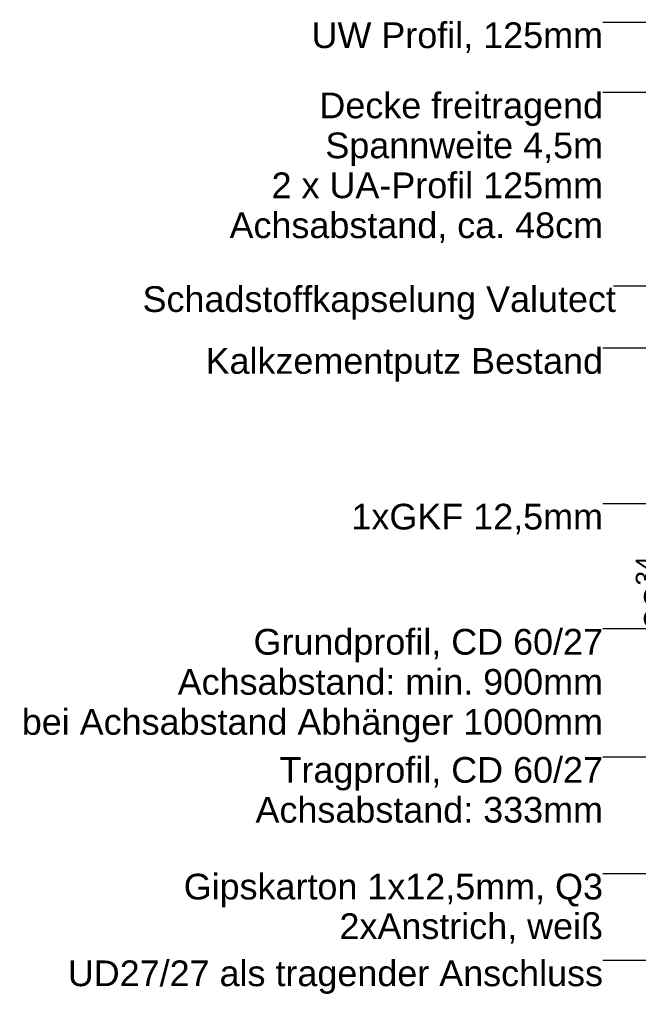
# Model space of a CAD drawing. Header units: metres. Extents: x -4 to 99, y -11 to 17.
# Tile 696 of 747: x 79.174 to 79.607, y -10.398 to -9.709. Entities that reach past the tile are written whole.
import ezdxf

# ---------------------------------------------------------------- set-up
doc = ezdxf.new("R2010")
doc.units = ezdxf.units.M
doc.header["$MEASUREMENT"] = 0
doc.layers.add('152 - Bemaßung_ Beschriftung.Ausbau', color=7, linetype='Continuous')
doc.styles.add('ERSTELLTER_STIL_2', font='txt')
doc.dimstyles.new('ERSTELLTER_STIL__15', dxfattribs={"dimtxt": 0.02, "dimasz": 0.01064, "dimexe": 0.18, "dimexo": 0.0625, "dimgap": 0, "dimtad": 1, "dimzin": 0, "dimdsep": 46, "dimtxsty": 'ERSTELLTER_STIL_2', "dimblk": 'ARROWHEAD_2', "dimblk1": 'ARROWHEAD_2', "dimblk2": 'ARROWHEAD_2', "dimcen": 0.09, "dimse1": 1, "dimse2": 1, "dimclrd": 7, "dimclre": 7, "dimclrt": 7, "dimazin": 0, "dimtfac": 1, "dimtdec": 4, "dimtmove": 0, "dimatfit": 3, "dimfxl": 1, "dimtolj": 1, "dimtzin": 0, "dimarcsym": 0})
doc.dimstyles.new('ERSTELLTER_STIL__5', dxfattribs={"dimtxt": 0.18, "dimasz": 0.00912, "dimexe": 0.18, "dimexo": 0.0625, "dimgap": 0, "dimtad": 0, "dimtih": 1, "dimtoh": 1, "dimdec": 4, "dimzin": 0, "dimdsep": 46, "dimcen": 0.09, "dimadec": 0, "dimazin": 0, "dimtfac": 1, "dimtdec": 4, "dimtmove": 0, "dimatfit": 3, "dimldrblk": 'ARROWHEAD_11', "dimfxl": 1, "dimtolj": 1, "dimtzin": 0, "dimarcsym": 0})

# ---------------------------------------------------------------- blocks, each defined once
blk = doc.blocks.new('*D663', base_point=(71.99356, -19.65429))
at = {"layer": '152 - Bemaßung_ Beschriftung.Ausbau', "color": 7, "linetype": 'Continuous', "lineweight": 5}
for p, q in [((79.63395, -10.2486), (79.64795, -10.25669)), ((79.65145, -10.25265), (79.63045, -10.25265)), ((79.64095, -10.67704), (79.64095, -10.25265)), ((79.63395, -10.67299), (79.64795, -10.68108)), ((79.65145, -10.67704), (79.63045, -10.67704)), ((79.64095, -10.68388), (79.64095, -10.67704))]:
    blk.add_line(p, q, dxfattribs=at)
at = {"layer": '152 - Bemaßung_ Beschriftung.Ausbau', "color": 7, "lineweight": 5, "insert": (79.63695, -10.49003), "char_height": 0.02, "attachment_point": 7, "rotation": 90, "style": 'ERSTELLTER_STIL_2'}
blk.add_mtext('\\A1;{\\pql;\\fArial|b0|i0|c0|p38;42\\fArial|b0|i0|c0|p38;\\A1{\\H.66x;\\S44^  ;}}', dxfattribs=at)
blk = doc.blocks.new('ARROWHEAD_2')
at = {"color": 0, "linetype": 'Continuous', "lineweight": 0}
for p, q in [((-0.378, -0.655), (0.378, 0.655)), ((0, 0), (-1, 0))]:
    blk.add_line(p, q, dxfattribs=at)
blk = doc.blocks.new('*D664', base_point=(71.99356, -19.65429))
at = {"layer": '152 - Bemaßung_ Beschriftung.Ausbau', "color": 7, "linetype": 'Continuous', "lineweight": 5}
for p, q in [((79.64095, -9.96929), (79.64095, -9.96244)), ((79.65145, -9.96929), (79.63045, -9.96929)), ((79.64795, -9.97333), (79.63395, -9.96524)), ((79.64095, -10.25265), (79.64095, -9.96929)), ((79.63395, -10.2486), (79.64795, -10.25669)), ((79.65145, -10.25265), (79.63045, -10.25265))]:
    blk.add_line(p, q, dxfattribs=at)
at = {"layer": '152 - Bemaßung_ Beschriftung.Ausbau', "color": 7, "lineweight": 5, "insert": (79.63728, -10.13616), "char_height": 0.02, "attachment_point": 7, "rotation": 90, "style": 'ERSTELLTER_STIL_2'}
blk.add_mtext('\\A1;{\\pql;\\fArial|b0|i0|c0|p38;28\\fArial|b0|i0|c0|p38;\\A1{\\H.66x;\\S34^  ;}}', dxfattribs=at)
blk = doc.blocks.new('ARROWHEAD_11')
at = {"color": 0, "linetype": 'Continuous', "lineweight": 0}
blk.add_line((0, 0), (-1, 0), dxfattribs=at)
at = {"color": 0, "linetype": 'Continuous', "lineweight": 0, "const_width": 0.25, "flags": 128}
blk.add_lwpolyline([(-0.125, 0, 1), (0.125, 0, 1)], format="xyb", close=True, dxfattribs=at)

msp = doc.modelspace()

# ---------------------------------------------------------------- texts
at = {"layer": '152 - Bemaßung_ Beschriftung.Ausbau', "color": 7, "linetype": 'Continuous', "lineweight": 9, "char_height": 0.018, "style": 'ERSTELLTER_STIL_2'}
for s, insert, attachment_point in [('\\A1;{\\pqr;\\fArial|b0|i0|c0|p38;UW\\fArial|b0|i0|c0|p38; Profil, \\fArial|b0|i0|c0|p38;125mm}', (79.58266, -9.7107), 3), ('\\A1;{\\pql;\\fArial|b0|i0|c0|p38;Schadstoffkapselung\\fArial|b0|i0|c0|p38; \\fArial|b0|i0|c0|p38;Valutect}', (79.26043, -9.89549), 1), ('\\A1;{\\pqr;\\fArial|b0|i0|c0|p38;Kalkzementputz\\fArial|b0|i0|c0|p38; Bestand}', (79.58266, -9.93878), 3), ('\\A1;{\\pqr;\\fArial|b0|i0|c0|p38;1xGKF 12,5mm}', (79.58266, -10.04783), 3), ('\\A1;{\\pqr;\\fArial|b0|i0|c0|p38;UD27/27 als tragender Anschluss}', (79.58266, -10.36761), 3)]:
    msp.add_mtext(s, dxfattribs=dict(at, insert=insert, attachment_point=attachment_point))
at = {"layer": '152 - Bemaßung_ Beschriftung.Ausbau', "color": 7, "linetype": 'Continuous', "lineweight": 9, "char_height": 0.018, "attachment_point": 3, "style": 'ERSTELLTER_STIL_2'}
for s, insert, line_spacing_factor in [('\\A1;{\\pqr;\\fArial|b0|i0|c0|p38;Decke freitragend\\P\\pqr;\\fArial|b0|i0|c0|p38;Spannweite 4,5m\\P\\pqr;\\fArial|b0|i0|c0|p38;2 x UA-Profil 125mm\\P\\pqr;\\fArial|b0|i0|c0|p38;Achsabstand, ca. 48cm}', (79.58266, -9.75988), 0.932056), ('\\A1;{\\pqr;\\fArial|b0|i0|c0|p38;Grundprofil, CD 60/27\\P\\pqr;\\fArial|b0|i0|c0|p38;Achsabstand: min. 900mm\\P\\pqr;\\fArial|b0|i0|c0|p38;bei Achsabstand Abhänger 1000mm}', (79.58266, -10.13547), 0.934447), ('\\A1;{\\pqr;\\fArial|b0|i0|c0|p38;Tragprofil, CD 60/27\\P\\pqr;\\fArial|b0|i0|c0|p38;Achsabstand: 333mm}', (79.58266, -10.22518), 0.931204), ('\\A1;{\\pqr;\\fArial|b0|i0|c0|p38;Gipskarton 1x12,5mm, Q3\\P\\pqr;\\fArial|b0|i0|c0|p38;2xAnstrich, weiß}', (79.58266, -10.3069), 0.922411)]:
    msp.add_mtext(s, dxfattribs=dict(at, insert=insert, line_spacing_factor=line_spacing_factor))

# ---------------------------------------------------------------- dimensions: what is measured, and where the dimension line sits
at = {"layer": '152 - Bemaßung_ Beschriftung.Ausbau', "color": 7, "linetype": 'Continuous', "lineweight": 5}
for base, p1, p2, picture, middle in [((79.64095, -9.96929), (80.99304, -10.25265), (80.99304, -9.96929), '*D664', (79.62695, -10.08628)), ((79.64095, -10.25265), (80.66604, -10.67704), (80.99304, -10.25265), '*D663', (79.62695, -10.44015))]:
    dim = msp.add_linear_dim(base=base, p1=p1, p2=p2, angle=90, dimstyle='ERSTELLTER_STIL__15', dxfattribs=at)
    dim.commit()
    dim.dimension.update_dxf_attribs({"geometry": picture, "text_midpoint": middle, "dimtype": 160, "text_rotation": 90})

# ---------------------------------------------------------------- leaders
at = {"layer": '152 - Bemaßung_ Beschriftung.Ausbau', "color": 7, "linetype": 'Continuous', "lineweight": 9, "annotation_type": 0, "has_hookline": 1, "hookline_direction": 1}
for points, text_width in [([(80.07467, -10.02033), (79.97462, -9.7107), (79.58266, -9.7107)], 0.20025), ([(79.91783, -10.01393), (79.79044, -9.75988), (79.58266, -9.75988)], 0.25954), ([(79.75389, -9.97296), (79.6723, -9.89549), (79.59008, -9.89549)], 0.32965), ([(79.70188, -9.96425), (79.6723, -9.93878), (79.58266, -9.93878)], 0.27425), ([(79.86643, -10.10466), (79.80548, -10.04783), (79.58266, -10.04783)], 0.17159), ([(79.96902, -10.20359), (79.89678, -10.13547), (79.58266, -10.13547)], 0.40315), ([(79.78804, -10.23172), (79.77738, -10.22518), (79.58266, -10.22518)], 0.24138), ([(79.80391, -10.25265), (79.75377, -10.3069), (79.58266, -10.3069)], 0.29077), ([(80.06598, -10.27998), (79.98247, -10.36761), (79.58266, -10.36761)], 0.37129)]:
    msp.add_leader(points, dimstyle='ERSTELLTER_STIL__5', dxfattribs=dict(at, text_width=text_width))

doc.saveas('drawing.dxf')
